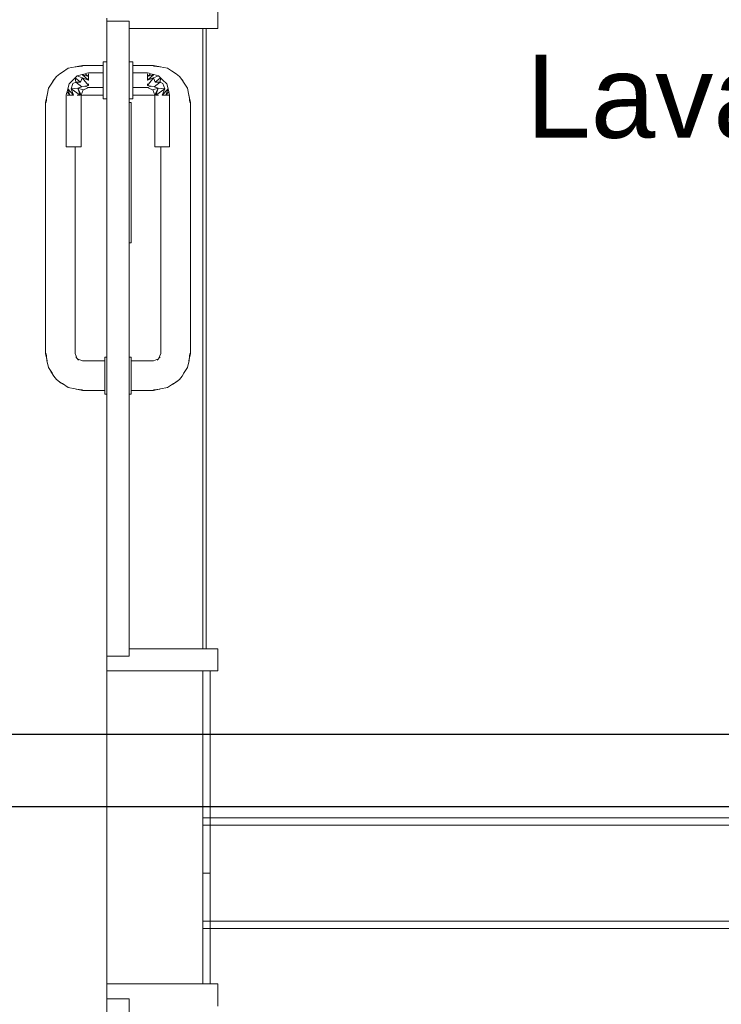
# Model space of a CAD drawing. Header units: millimetres. Extents: x -261 to 187, y -214 to 106.
# Tile 981 of 1056: x -204.575 to -203.624, y 19.413 to 20.749. Entities that reach past the tile are written whole.
import ezdxf

# ---------------------------------------------------------------- set-up
doc = ezdxf.new("R2010")
doc.units = ezdxf.units.MM
doc.header["$LTSCALE"] = 0.005
doc.header["$MEASUREMENT"] = 0
doc.linetypes.add('NULL', pattern=[0])
for name, color, linetype, lineweight in [('Ambiente-Textos', 9, 'Continuous', 5), ('AP-Condutos', 4, 'Continuous', 25), ('IFC-Laje-Contorno', 9, 'Continuous', 5), ('IFC-Parede padrão-Contorno', 9, 'Continuous', 5), ('IFC-Parede-Contorno', 9, 'Continuous', 5), ('IFC-Porta-Contorno', 9, 'Continuous', 5)]:
    doc.layers.add(name, color=color, linetype=linetype, lineweight=lineweight)
doc.styles.add('Arial', font='arial.ttf')

msp = doc.modelspace()

# ---------------------------------------------------------------- linework, layer by layer
at = {"layer": 'AP-Condutos'}
for p, q in [((-202.2869, 19.7796), (-221.8937, 19.7796)), ((-202.2869, 19.6814), (-221.8937, 19.6814))]:
    msp.add_line(p, q, dxfattribs=at)
at = {"layer": 'IFC-Laje-Contorno', "lineweight": 5}
for p, q in [((-204.327, 19.8956), (-204.327, 20.7372)), ((-204.3225, 19.8956), (-204.3225, 20.7372))]:
    msp.add_line(p, q, dxfattribs=at)
at = {"layer": 'IFC-Parede padrão-Contorno', "lineweight": 5}
for p, q in [((-204.4572, 19.5306), (-204.4572, 19.8656)), ((-204.4297, 19.8656), (-204.327, 19.8656)), ((-204.327, 19.5306), (-204.327, 19.8656)), ((-204.327, 19.6663), (-203.77, 19.6663)), ((-203.77, 19.6663), (-203.4553, 19.6663)), ((-204.327, 19.6563), (-203.77, 19.6563)), ((-204.317, 19.5641), (-204.317, 19.6563)), ((-203.7925, 19.6563), (-202.8106, 19.6563)), ((-204.4572, 19.4409), (-204.4572, 19.5306)), ((-204.327, 19.4409), (-204.327, 19.5306)), ((-204.327, 19.526), (-203.7581, 19.526)), ((-203.7925, 19.526), (-202.8106, 19.526)), ((-204.327, 19.516), (-203.7581, 19.516)), ((-203.7581, 19.516), (-202.5135, 19.516)), ((-204.4297, 19.4409), (-204.327, 19.4409))]:
    msp.add_line(p, q, dxfattribs=at)
at = {"layer": 'IFC-Parede-Contorno', "lineweight": 5}
for p, q in [((-204.317, 19.681), (-204.317, 19.8656)), ((-204.317, 19.6125), (-204.317, 19.681)), ((-204.327, 19.5911), (-204.3202, 19.5911)), ((-204.327, 19.4762), (-204.327, 19.5911)), ((-204.3202, 19.5911), (-204.317, 19.5911)), ((-204.317, 19.4762), (-204.317, 19.5911)), ((-204.317, 19.4409), (-204.317, 19.4762))]:
    msp.add_line(p, q, dxfattribs=at)
at = {"layer": 'IFC-Porta-Contorno', "lineweight": 5}
for p, q in [((-204.3069, 20.7432), (-204.3069, 20.7673)), ((-204.4572, 20.7472), (-204.4572, 20.7513)), ((-204.4572, 20.7472), (-204.4511, 20.7472)), ((-204.4572, 20.0612), (-204.4572, 20.7472)), ((-204.4511, 20.7472), (-204.4272, 20.7472)), ((-204.4272, 20.0612), (-204.4272, 20.7472)), ((-204.4272, 20.7372), (-204.4031, 20.7372)), ((-204.4031, 20.7372), (-204.3069, 20.7372)), ((-204.3069, 20.7372), (-204.3069, 20.7432)), ((-204.5176, 20.6779), (-204.5095, 20.6833)), ((-204.5095, 20.6833), (-204.4996, 20.6853)), ((-204.5001, 20.6852), (-204.4903, 20.6871)), ((-204.5001, 20.6852), (-204.4989, 20.6854)), ((-204.4996, 20.6853), (-204.4991, 20.6854)), ((-204.499, 20.6854), (-204.4903, 20.6864)), ((-204.4903, 20.6871), (-204.4622, 20.6871)), ((-204.4622, 20.6921), (-204.4572, 20.6921)), ((-204.4622, 20.6913), (-204.4622, 20.6921)), ((-204.4622, 20.6888), (-204.4622, 20.6913)), ((-204.4622, 20.6848), (-204.4622, 20.6888)), ((-204.4622, 20.6796), (-204.4622, 20.6848)), ((-204.4272, 20.6921), (-204.4222, 20.6921)), ((-204.4222, 20.6913), (-204.4222, 20.6921)), ((-204.4222, 20.6888), (-204.4222, 20.6913)), ((-204.4222, 20.6848), (-204.4222, 20.6888)), ((-204.4222, 20.6871), (-204.3941, 20.6871)), ((-204.4222, 20.6796), (-204.4222, 20.6848)), ((-204.3941, 20.6871), (-204.3843, 20.6852)), ((-204.3941, 20.6864), (-204.3854, 20.6854)), ((-204.3855, 20.6854), (-204.3843, 20.6852)), ((-204.3853, 20.6854), (-204.3848, 20.6853)), ((-204.3848, 20.6853), (-204.3749, 20.6833)), ((-204.3749, 20.6833), (-204.3668, 20.6779)), ((-204.5311, 20.6643), (-204.5288, 20.6682)), ((-204.5307, 20.6658), (-204.5257, 20.6724)), ((-204.5288, 20.6682), (-204.5257, 20.6724)), ((-204.5257, 20.6724), (-204.521, 20.676)), ((-204.521, 20.676), (-204.5147, 20.6798)), ((-204.5056, 20.6648), (-204.5028, 20.6676)), ((-204.5028, 20.6676), (-204.5001, 20.6703)), ((-204.5001, 20.6703), (-204.4973, 20.6731)), ((-204.5001, 20.6703), (-204.4993, 20.6647)), ((-204.5001, 20.6703), (-204.4928, 20.6646)), ((-204.4973, 20.6731), (-204.4908, 20.6748)), ((-204.4973, 20.6731), (-204.4906, 20.6704)), ((-204.4928, 20.6646), (-204.4906, 20.6704)), ((-204.4908, 20.6748), (-204.4865, 20.676)), ((-204.4908, 20.6748), (-204.4823, 20.6671)), ((-204.4908, 20.6748), (-204.4823, 20.6721)), ((-204.4906, 20.6704), (-204.4823, 20.66)), ((-204.4906, 20.6704), (-204.4823, 20.6671)), ((-204.4865, 20.676), (-204.4844, 20.6765)), ((-204.4865, 20.676), (-204.4823, 20.6721)), ((-204.4844, 20.6765), (-204.4823, 20.6771)), ((-204.4823, 20.6771), (-204.4622, 20.6771)), ((-204.4823, 20.6742), (-204.4823, 20.6758)), ((-204.4823, 20.6721), (-204.4823, 20.6742)), ((-204.4823, 20.6697), (-204.4823, 20.6721)), ((-204.4823, 20.6671), (-204.4823, 20.6697)), ((-204.4622, 20.6736), (-204.4622, 20.6796)), ((-204.4622, 20.6671), (-204.4622, 20.6736)), ((-204.4222, 20.6736), (-204.4222, 20.6796)), ((-204.4222, 20.6771), (-204.4021, 20.6771)), ((-204.4222, 20.6721), (-204.4222, 20.6742)), ((-204.4222, 20.6671), (-204.4222, 20.6736)), ((-204.4021, 20.6771), (-204.4, 20.6765)), ((-204.4021, 20.6721), (-204.3979, 20.676)), ((-204.4021, 20.6742), (-204.4021, 20.6758)), ((-204.4021, 20.6671), (-204.3936, 20.6748)), ((-204.4021, 20.6721), (-204.3936, 20.6748)), ((-204.4021, 20.6721), (-204.4021, 20.6742)), ((-204.4021, 20.6697), (-204.4021, 20.6721)), ((-204.4021, 20.66), (-204.3938, 20.6704)), ((-204.4021, 20.6671), (-204.3938, 20.6704)), ((-204.4021, 20.6671), (-204.4021, 20.6697)), ((-204.4, 20.6765), (-204.3979, 20.676)), ((-204.3979, 20.676), (-204.3936, 20.6748)), ((-204.3938, 20.6704), (-204.3871, 20.6731)), ((-204.3938, 20.6704), (-204.3916, 20.6646)), ((-204.3936, 20.6748), (-204.3871, 20.6731)), ((-204.3916, 20.6646), (-204.3843, 20.6703)), ((-204.3871, 20.6731), (-204.3843, 20.6703)), ((-204.3851, 20.6647), (-204.3843, 20.6703)), ((-204.3843, 20.6703), (-204.3816, 20.6676)), ((-204.3816, 20.6676), (-204.3761, 20.6621)), ((-204.3697, 20.6798), (-204.3634, 20.676)), ((-204.3634, 20.676), (-204.3587, 20.6724)), ((-204.3587, 20.6724), (-204.3556, 20.6682)), ((-204.3587, 20.6724), (-204.3537, 20.6658)), ((-204.3556, 20.6682), (-204.3533, 20.6643)), ((-204.5384, 20.6468), (-204.5366, 20.6562)), ((-204.5366, 20.6562), (-204.5311, 20.6643)), ((-204.5321, 20.6628), (-204.5307, 20.6658)), ((-204.5112, 20.6513), (-204.5101, 20.6555)), ((-204.5101, 20.6555), (-204.5083, 20.6621)), ((-204.5101, 20.6555), (-204.5073, 20.647)), ((-204.5101, 20.6555), (-204.5023, 20.647)), ((-204.5083, 20.6621), (-204.5056, 20.6648)), ((-204.5056, 20.6554), (-204.5033, 20.6625)), ((-204.5056, 20.6554), (-204.4968, 20.6564)), ((-204.5056, 20.6554), (-204.4936, 20.647)), ((-204.5056, 20.6554), (-204.5023, 20.647)), ((-204.5033, 20.6625), (-204.4993, 20.6647)), ((-204.4993, 20.6647), (-204.4928, 20.6646)), ((-204.4993, 20.6647), (-204.4914, 20.658)), ((-204.4968, 20.6564), (-204.4914, 20.658)), ((-204.4968, 20.6564), (-204.4936, 20.647)), ((-204.4968, 20.6564), (-204.4923, 20.647)), ((-204.4968, 20.6564), (-204.4894, 20.6541)), ((-204.4914, 20.658), (-204.4871, 20.659)), ((-204.4908, 20.6506), (-204.4894, 20.6541)), ((-204.4894, 20.6541), (-204.4858, 20.6556)), ((-204.4871, 20.659), (-204.4823, 20.66)), ((-204.4871, 20.659), (-204.4823, 20.6571)), ((-204.4858, 20.6556), (-204.4823, 20.6571)), ((-204.4823, 20.66), (-204.4823, 20.6621)), ((-204.4823, 20.6571), (-204.4622, 20.6571)), ((-204.4622, 20.6606), (-204.4622, 20.6671)), ((-204.4622, 20.6546), (-204.4622, 20.6606)), ((-204.4622, 20.6494), (-204.4622, 20.6546)), ((-204.4222, 20.6606), (-204.4222, 20.6671)), ((-204.4222, 20.66), (-204.4222, 20.6621)), ((-204.4222, 20.6546), (-204.4222, 20.6606)), ((-204.4222, 20.6571), (-204.4021, 20.6571)), ((-204.4222, 20.6494), (-204.4222, 20.6546)), ((-204.4021, 20.66), (-204.4021, 20.6621)), ((-204.4021, 20.66), (-204.3973, 20.659)), ((-204.4021, 20.6571), (-204.3973, 20.659)), ((-204.4021, 20.6571), (-204.3986, 20.6556)), ((-204.3986, 20.6556), (-204.395, 20.6541)), ((-204.3973, 20.659), (-204.393, 20.658)), ((-204.395, 20.6541), (-204.3876, 20.6564)), ((-204.395, 20.6541), (-204.3936, 20.6506)), ((-204.393, 20.658), (-204.3851, 20.6647)), ((-204.393, 20.658), (-204.3876, 20.6564)), ((-204.3921, 20.647), (-204.3876, 20.6564)), ((-204.3916, 20.6646), (-204.3851, 20.6647)), ((-204.3908, 20.647), (-204.3876, 20.6564)), ((-204.3908, 20.647), (-204.3788, 20.6554)), ((-204.3876, 20.6564), (-204.3788, 20.6554)), ((-204.3851, 20.6647), (-204.3811, 20.6625)), ((-204.3821, 20.647), (-204.3743, 20.6555)), ((-204.3821, 20.647), (-204.3788, 20.6554)), ((-204.3811, 20.6625), (-204.3788, 20.6554)), ((-204.3771, 20.647), (-204.3743, 20.6555)), ((-204.3761, 20.6621), (-204.3743, 20.6555)), ((-204.3743, 20.6555), (-204.3732, 20.6513)), ((-204.3537, 20.6658), (-204.3523, 20.6628)), ((-204.3533, 20.6643), (-204.3478, 20.6562)), ((-204.3478, 20.6562), (-204.346, 20.6468)), ((-204.5404, 20.637), (-204.5384, 20.6468)), ((-204.5397, 20.637), (-204.5387, 20.6456)), ((-204.5387, 20.6456), (-204.5384, 20.6468)), ((-204.5123, 20.647), (-204.5118, 20.6492)), ((-204.5123, 20.5769), (-204.5123, 20.647)), ((-204.5118, 20.6492), (-204.5112, 20.6513)), ((-204.5112, 20.6513), (-204.5073, 20.647)), ((-204.511, 20.647), (-204.5094, 20.647)), ((-204.5094, 20.647), (-204.5073, 20.647)), ((-204.5073, 20.647), (-204.5049, 20.647)), ((-204.5049, 20.647), (-204.5023, 20.647)), ((-204.4973, 20.647), (-204.4952, 20.647)), ((-204.4952, 20.647), (-204.4936, 20.647)), ((-204.4923, 20.647), (-204.4908, 20.6506)), ((-204.4923, 20.6462), (-204.4903, 20.647)), ((-204.4923, 20.5769), (-204.4923, 20.647)), ((-204.4903, 20.647), (-204.4622, 20.647)), ((-204.4622, 20.6454), (-204.4622, 20.6494)), ((-204.4622, 20.6429), (-204.4622, 20.6454)), ((-204.4622, 20.642), (-204.4622, 20.6429)), ((-204.4622, 20.642), (-204.4572, 20.642)), ((-204.4272, 20.642), (-204.4222, 20.642)), ((-204.4222, 20.6454), (-204.4222, 20.6494)), ((-204.4222, 20.647), (-204.3941, 20.647)), ((-204.4222, 20.6429), (-204.4222, 20.6454)), ((-204.4222, 20.642), (-204.4222, 20.6429)), ((-204.3941, 20.647), (-204.3921, 20.6462)), ((-204.3936, 20.6506), (-204.3921, 20.647)), ((-204.3921, 20.5769), (-204.3921, 20.647)), ((-204.3908, 20.647), (-204.3892, 20.647)), ((-204.3892, 20.647), (-204.3871, 20.647)), ((-204.3821, 20.647), (-204.3795, 20.647)), ((-204.3795, 20.647), (-204.3771, 20.647)), ((-204.3771, 20.647), (-204.3732, 20.6513)), ((-204.3771, 20.647), (-204.375, 20.647)), ((-204.375, 20.647), (-204.3734, 20.647)), ((-204.3732, 20.6513), (-204.3726, 20.6492)), ((-204.3726, 20.6492), (-204.3721, 20.647)), ((-204.3721, 20.5769), (-204.3721, 20.647)), ((-204.346, 20.6468), (-204.3457, 20.6456)), ((-204.346, 20.6468), (-204.344, 20.637)), ((-204.3457, 20.6456), (-204.3447, 20.637)), ((-204.5404, 20.4806), (-204.5404, 20.637)), ((-204.4272, 20.637), (-204.4249, 20.637)), ((-204.4249, 20.637), (-204.4242, 20.637)), ((-204.4242, 20.59), (-204.4242, 20.637)), ((-204.344, 20.4806), (-204.344, 20.637)), ((-204.4242, 20.4467), (-204.4242, 20.59)), ((-204.5123, 20.5769), (-204.512, 20.5769)), ((-204.512, 20.5769), (-204.511, 20.5769)), ((-204.511, 20.5769), (-204.5094, 20.5769)), ((-204.5094, 20.5769), (-204.5073, 20.5769)), ((-204.5073, 20.5769), (-204.5049, 20.5769)), ((-204.5049, 20.5769), (-204.5023, 20.5769)), ((-204.5023, 20.5769), (-204.4997, 20.5769)), ((-204.5003, 20.4806), (-204.5003, 20.5769)), ((-204.4997, 20.5769), (-204.4973, 20.5769)), ((-204.4973, 20.5769), (-204.4952, 20.5769)), ((-204.4952, 20.5769), (-204.4936, 20.5769)), ((-204.4936, 20.5769), (-204.4926, 20.5769)), ((-204.4926, 20.5769), (-204.4923, 20.5769)), ((-204.3921, 20.5769), (-204.3918, 20.5769)), ((-204.3918, 20.5769), (-204.3908, 20.5769)), ((-204.3908, 20.5769), (-204.3892, 20.5769)), ((-204.3892, 20.5769), (-204.3871, 20.5769)), ((-204.3871, 20.5769), (-204.3847, 20.5769)), ((-204.3847, 20.5769), (-204.3821, 20.5769)), ((-204.3841, 20.4806), (-204.3841, 20.5769)), ((-204.3821, 20.5769), (-204.3795, 20.5769)), ((-204.3795, 20.5769), (-204.3771, 20.5769)), ((-204.3771, 20.5769), (-204.375, 20.5769)), ((-204.375, 20.5769), (-204.3734, 20.5769)), ((-204.3734, 20.5769), (-204.3724, 20.5769)), ((-204.3724, 20.5769), (-204.3721, 20.5769)), ((-204.5404, 20.4528), (-204.5404, 20.4806)), ((-204.5003, 20.4528), (-204.5003, 20.4806)), ((-204.3841, 20.4528), (-204.3841, 20.4806)), ((-204.344, 20.4528), (-204.344, 20.4806)), ((-204.5404, 20.2964), (-204.5404, 20.4528)), ((-204.5003, 20.2964), (-204.5003, 20.4528)), ((-204.4272, 20.4467), (-204.4264, 20.4467)), ((-204.4264, 20.4467), (-204.4242, 20.4467)), ((-204.3841, 20.2964), (-204.3841, 20.4528)), ((-204.344, 20.2964), (-204.344, 20.4528)), ((-204.5404, 20.2964), (-204.5384, 20.2866)), ((-204.5397, 20.2964), (-204.5387, 20.2878)), ((-204.5003, 20.2964), (-204.4974, 20.2893)), ((-204.387, 20.2893), (-204.3841, 20.2964)), ((-204.346, 20.2866), (-204.344, 20.2964)), ((-204.3457, 20.2878), (-204.3447, 20.2964)), ((-204.5387, 20.2878), (-204.5384, 20.2866)), ((-204.5386, 20.2876), (-204.5386, 20.287)), ((-204.5386, 20.287), (-204.5366, 20.2772)), ((-204.4995, 20.2917), (-204.4956, 20.2873)), ((-204.4974, 20.2893), (-204.4903, 20.2864)), ((-204.4903, 20.2864), (-204.4602, 20.2864)), ((-204.4602, 20.2914), (-204.4572, 20.2914)), ((-204.4602, 20.2905), (-204.4602, 20.2914)), ((-204.4602, 20.288), (-204.4602, 20.2905)), ((-204.4602, 20.284), (-204.4602, 20.288)), ((-204.4602, 20.2788), (-204.4602, 20.284)), ((-204.4272, 20.2914), (-204.4242, 20.2914)), ((-204.4242, 20.2905), (-204.4242, 20.2914)), ((-204.4242, 20.288), (-204.4242, 20.2905)), ((-204.4242, 20.284), (-204.4242, 20.288)), ((-204.4242, 20.2864), (-204.3941, 20.2864)), ((-204.4242, 20.2837), (-204.4242, 20.2857)), ((-204.4242, 20.2788), (-204.4242, 20.284)), ((-204.4242, 20.2763), (-204.4242, 20.2805)), ((-204.3941, 20.2864), (-204.387, 20.2893)), ((-204.3888, 20.2873), (-204.3849, 20.2917)), ((-204.3478, 20.2772), (-204.3458, 20.287)), ((-204.346, 20.2866), (-204.3457, 20.2878)), ((-204.3458, 20.287), (-204.3458, 20.2876)), ((-204.5366, 20.2772), (-204.5311, 20.2691)), ((-204.5331, 20.272), (-204.5293, 20.2657)), ((-204.4602, 20.2728), (-204.4602, 20.2788)), ((-204.4602, 20.2663), (-204.4602, 20.2728)), ((-204.4242, 20.2728), (-204.4242, 20.2788)), ((-204.4242, 20.2715), (-204.4242, 20.2763)), ((-204.4242, 20.2663), (-204.4242, 20.2728)), ((-204.3551, 20.2657), (-204.3513, 20.272)), ((-204.3533, 20.2691), (-204.3478, 20.2772)), ((-204.5293, 20.2657), (-204.5257, 20.261)), ((-204.5257, 20.261), (-204.5215, 20.2579)), ((-204.5257, 20.261), (-204.5191, 20.256)), ((-204.5215, 20.2579), (-204.5176, 20.2555)), ((-204.5191, 20.256), (-204.5161, 20.2545)), ((-204.5176, 20.2555), (-204.5095, 20.2501)), ((-204.4602, 20.2598), (-204.4602, 20.2663)), ((-204.4602, 20.2538), (-204.4602, 20.2598)), ((-204.4602, 20.2486), (-204.4602, 20.2538)), ((-204.4242, 20.2598), (-204.4242, 20.2663)), ((-204.4242, 20.2563), (-204.4242, 20.2611)), ((-204.4242, 20.2538), (-204.4242, 20.2598)), ((-204.4242, 20.2521), (-204.4242, 20.2563)), ((-204.4242, 20.2486), (-204.4242, 20.2538)), ((-204.3749, 20.2501), (-204.3668, 20.2555)), ((-204.3683, 20.2545), (-204.3653, 20.256)), ((-204.3668, 20.2555), (-204.3629, 20.2579)), ((-204.3653, 20.256), (-204.3587, 20.261)), ((-204.3629, 20.2579), (-204.3587, 20.261)), ((-204.3587, 20.261), (-204.3551, 20.2657)), ((-204.5095, 20.2501), (-204.5001, 20.2482)), ((-204.5001, 20.2482), (-204.4989, 20.248)), ((-204.5001, 20.2482), (-204.4903, 20.2463)), ((-204.4989, 20.248), (-204.4903, 20.247)), ((-204.4903, 20.2463), (-204.4602, 20.2463)), ((-204.4602, 20.2446), (-204.4602, 20.2486)), ((-204.4602, 20.2421), (-204.4602, 20.2446)), ((-204.4602, 20.2413), (-204.4602, 20.2421)), ((-204.4602, 20.2413), (-204.4572, 20.2413)), ((-204.4272, 20.2413), (-204.4242, 20.2413)), ((-204.4242, 20.247), (-204.4242, 20.249)), ((-204.4242, 20.2446), (-204.4242, 20.2486)), ((-204.4242, 20.2463), (-204.3941, 20.2463)), ((-204.4242, 20.2421), (-204.4242, 20.2446)), ((-204.4242, 20.2413), (-204.4242, 20.2421)), ((-204.3941, 20.2463), (-204.3843, 20.2482)), ((-204.3941, 20.247), (-204.3855, 20.248)), ((-204.3855, 20.248), (-204.3843, 20.2482)), ((-204.3843, 20.2482), (-204.3749, 20.2501)), ((-204.4572, 19.8856), (-204.4572, 20.0612)), ((-204.4272, 19.8856), (-204.4272, 20.0612)), ((-204.4272, 19.8956), (-204.331, 19.8956)), ((-204.331, 19.8956), (-204.3069, 19.8956)), ((-204.3069, 19.8896), (-204.3069, 19.8956)), ((-204.4572, 19.8856), (-204.4333, 19.8856)), ((-204.4572, 19.8815), (-204.4572, 19.8856)), ((-204.4572, 19.8656), (-204.4572, 19.8815)), ((-204.4333, 19.8856), (-204.4272, 19.8856)), ((-204.3069, 19.8656), (-204.3069, 19.8896)), ((-204.4572, 19.8656), (-204.4255, 19.8656)), ((-204.4255, 19.8656), (-204.3069, 19.8656)), ((-204.4572, 19.4249), (-204.4572, 19.4409)), ((-204.4572, 19.4409), (-204.4255, 19.4409)), ((-204.4255, 19.4409), (-204.3069, 19.4409)), ((-204.3069, 19.4168), (-204.3069, 19.4409)), ((-204.4572, 19.4208), (-204.4572, 19.4249)), ((-204.4572, 19.2452), (-204.4572, 19.4208)), ((-204.4572, 19.4208), (-204.4333, 19.4208)), ((-204.4333, 19.4208), (-204.4272, 19.4208)), ((-204.4272, 19.2452), (-204.4272, 19.4208)), ((-204.3069, 19.4108), (-204.3069, 19.4168))]:
    msp.add_line(p, q, dxfattribs=at)

# ---------------------------------------------------------------- texts
at = {"layer": 'Ambiente-Textos', "linetype": 'NULL', "lineweight": 5, "insert": (-203.4203, 20.5874), "char_height": 0.112715, "width": 1.903251, "attachment_point": 8, "line_spacing_factor": 0.9, "style": 'Arial'}
msp.add_mtext('Lavabo aces.', dxfattribs=at)

doc.saveas('drawing.dxf')
